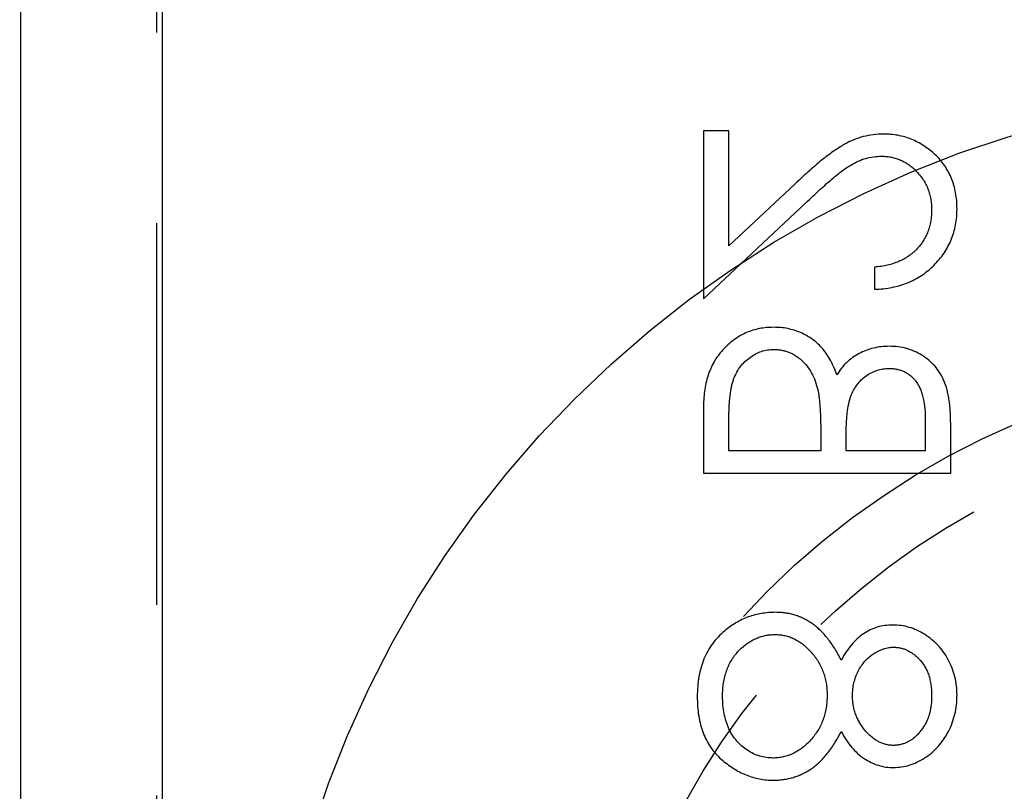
# Model space of a CAD drawing. Extents: x 2651 to 11825, y -3833 to 1075.
# Tile 277 of 656: x 4216 to 4229, y 324 to 334. Entities that reach past the tile are written whole.
import ezdxf

# ---------------------------------------------------------------- set-up
doc = ezdxf.new("R2010")
doc.units = 0
doc.header["$LTSCALE"] = 10
for name, pattern in [('CNSHID', [4, 3, -1]), ('DASHED', [0.75, 0.5, -0.25]), ('HIDDEN', [0.375, 0.25, -0.125])]:
    doc.linetypes.add(name, pattern=pattern)
doc.layers.get('0').update_dxf_attribs({"linetype": 'CONTINUOUS'})
doc.layers.get('Defpoints').update_dxf_attribs({"linetype": 'CONTINUOUS'})
for name, color, linetype in [('1', 7, 'CONTINUOUS'), ('COOL', 150, 'HIDDEN'), ('DIM', 3, 'CONTINUOUS'), ('HIDDEN', 6, 'HIDDEN'), ('WL1-HL', 4, 'CNSHID')]:
    doc.layers.add(name, color=color, linetype=linetype)
doc.styles.get("Standard").update_dxf_attribs({"font": 'romans.shx'})
doc.dimstyles.new('MM& INCH5', dxfattribs={"dimtxt": 5, "dimasz": 2.5, "dimexe": 1, "dimexo": 0.5, "dimtad": 0, "dimrnd": 1.38778e-17, "dimzin": 9, "dimdsep": 46, "dimtxsty": 'Standard', "dimblk": 'CLOSED', "dimcen": 0, "dimclrd": 3, "dimclre": 3, "dimclrt": 3, "dimazin": 2, "dimtfac": 0.75, "dimtofl": 0, "dimtmove": 0, "dimatfit": 3, "dimfxl": 0, "dimtolj": 1, "dimarcsym": 0})

# ---------------------------------------------------------------- blocks, each defined once
blk = doc.blocks.new('DSD')
at = {"layer": '1', "color": 6, "linetype": 'DASHED'}
blk.add_line((499.908, 459.883), (499.908, 509.019), dxfattribs=at)
at = {"layer": '1', "color": 252, "linetype": 'Continuous'}
for p, q in [((501.692, 464.145), (501.692, 508.531)), ((499.831, 508.003), (499.831, 464.659))]:
    blk.add_line(p, q, dxfattribs=at)
at = {"layer": '1', "color": 7, "linetype": 'Continuous'}
for p, q in [((489.501, 478.156), (489.501, 477.524)), ((492.74, 478.156), (489.501, 478.156)), ((492.74, 477.28), (492.74, 478.156)), ((489.834, 477.865), (490.872, 477.865)), ((489.834, 477.471), (489.834, 477.865)), ((490.872, 477.865), (490.872, 477.67)), ((491.204, 477.865), (492.408, 477.865)), ((491.204, 477.672), (491.204, 477.865)), ((492.408, 477.865), (492.408, 477.451)), ((492.74, 475.872), (491.4, 474.616)), ((492.74, 473.672), (492.74, 475.872)), ((490.498, 475.457), (490.498, 475.747)), ((491.543, 474.368), (492.408, 475.179)), ((492.408, 475.179), (492.408, 473.672)), ((492.408, 473.672), (492.74, 473.672))]:
    blk.add_line(p, q, dxfattribs=at)
at = {"layer": '1', "color": 110, "linetype": 'Continuous'}
blk.add_arc((488.973, 483.37), 24.354, 270, 351.2121, dxfattribs=at)
at = {"layer": '1', "color": 252, "linetype": 'Continuous'}
blk.add_arc((488.973, 483.37), 24.354, 270, 351.2121, dxfattribs=at)
at = {"layer": '1', "color": 7, "linetype": 'Continuous', "extrusion": (0, 0, -1)}
blk.add_arc((-488.973, 483.37), 25.908, 188.7879, 270, dxfattribs=at)
at = {"layer": '1', "color": 7, "linetype": 'Continuous'}
for points, knots in [([(491.823, 482.183), (491.801, 482.182), (491.756, 482.181), (491.689, 482.174), (491.625, 482.162), (491.562, 482.146), (491.501, 482.125), (491.441, 482.099), (491.384, 482.068), (491.327, 482.033), (491.273, 481.992), (491.22, 481.945), (491.169, 481.893), (491.119, 481.834), (491.07, 481.771), (491.024, 481.7), (490.978, 481.625), (490.95, 481.571), (490.936, 481.544)], [0, 0, 0, 0, 0.058854, 0.116315, 0.172675, 0.22878, 0.28458, 0.340257, 0.39663, 0.453507, 0.512318, 0.572648, 0.636022, 0.702363, 0.771483, 0.844184, 0.92007, 1, 1, 1, 1]), ([(492.823, 481.087), (492.822, 481.131), (492.82, 481.215), (492.806, 481.339), (492.781, 481.453), (492.747, 481.561), (492.704, 481.659), (492.649, 481.75), (492.586, 481.833), (492.512, 481.906), (492.434, 481.97), (492.352, 482.027), (492.269, 482.075), (492.184, 482.115), (492.096, 482.146), (492.007, 482.167), (491.916, 482.18), (491.854, 482.182), (491.823, 482.183)], [0, 0, 0, 0, 0.078556, 0.152863, 0.22356, 0.290375, 0.355403, 0.418291, 0.480389, 0.543073, 0.604924, 0.664398, 0.721943, 0.778375, 0.83383, 0.888861, 0.944089, 1, 1, 1, 1]), ([(490.249, 482.017), (490.215, 482.015), (490.146, 482.012), (490.042, 481.988), (489.941, 481.948), (489.842, 481.893), (489.748, 481.825), (489.665, 481.744), (489.591, 481.651), (489.53, 481.546), (489.479, 481.434), (489.445, 481.316), (489.422, 481.193), (489.42, 481.11), (489.418, 481.068)], [0, 0, 0, 0, 0.074058, 0.14887, 0.226668, 0.307735, 0.391157, 0.473929, 0.557928, 0.644989, 0.733364, 0.821092, 0.909287, 1, 1, 1, 1]), ([(490.936, 481.544), (490.915, 481.582), (490.876, 481.654), (490.803, 481.751), (490.724, 481.833), (490.637, 481.9), (490.546, 481.953), (490.45, 481.989), (490.351, 482.013), (490.283, 482.016), (490.249, 482.017)], [0, 0, 0, 0, 0.14586, 0.282426, 0.41085, 0.535029, 0.654701, 0.770133, 0.884556, 1, 1, 1, 1]), ([(491.121, 481.065), (491.121, 481.094), (491.122, 481.15), (491.133, 481.233), (491.149, 481.313), (491.173, 481.389), (491.203, 481.461), (491.24, 481.53), (491.284, 481.595), (491.334, 481.655), (491.388, 481.711), (491.444, 481.759), (491.503, 481.8), (491.565, 481.833), (491.628, 481.861), (491.695, 481.879), (491.763, 481.89), (491.81, 481.892), (491.833, 481.892)], [0, 0, 0, 0, 0.071269, 0.139812, 0.206497, 0.271535, 0.336082, 0.400528, 0.464984, 0.53005, 0.594423, 0.655583, 0.714849, 0.772115, 0.828999, 0.885122, 0.942079, 1, 1, 1, 1]), ([(491.833, 481.892), (491.862, 481.891), (491.92, 481.889), (492.005, 481.869), (492.088, 481.837), (492.167, 481.792), (492.241, 481.737), (492.305, 481.67), (492.363, 481.594), (492.409, 481.507), (492.446, 481.411), (492.471, 481.308), (492.488, 481.199), (492.49, 481.123), (492.491, 481.084)], [0, 0, 0, 0, 0.074898, 0.148596, 0.224471, 0.302323, 0.381919, 0.461149, 0.542417, 0.626716, 0.714597, 0.804903, 0.900127, 1, 1, 1, 1]), ([(489.751, 481.084), (489.751, 481.107), (489.752, 481.151), (489.759, 481.216), (489.771, 481.278), (489.786, 481.338), (489.808, 481.394), (489.833, 481.447), (489.864, 481.497), (489.899, 481.544), (489.937, 481.587), (489.976, 481.624), (490.018, 481.655), (490.062, 481.682), (490.108, 481.701), (490.155, 481.715), (490.204, 481.725), (490.237, 481.726), (490.254, 481.726)], [0, 0, 0, 0, 0.075243, 0.147209, 0.216447, 0.284025, 0.350655, 0.415031, 0.47963, 0.544652, 0.608044, 0.667828, 0.725114, 0.780992, 0.835527, 0.889438, 0.944072, 1, 1, 1, 1]), ([(490.254, 481.726), (490.271, 481.726), (490.304, 481.724), (490.354, 481.715), (490.402, 481.7), (490.449, 481.677), (490.495, 481.65), (490.539, 481.616), (490.583, 481.576), (490.624, 481.531), (490.663, 481.481), (490.696, 481.429), (490.724, 481.374), (490.748, 481.318), (490.766, 481.259), (490.779, 481.199), (490.787, 481.136), (490.788, 481.094), (490.789, 481.072)], [0, 0, 0, 0, 0.054564, 0.107826, 0.161924, 0.21751, 0.274498, 0.334815, 0.397555, 0.464755, 0.532901, 0.600097, 0.665354, 0.731084, 0.796883, 0.863292, 0.930831, 1, 1, 1, 1]), ([(489.418, 481.068), (489.42, 481.027), (489.422, 480.945), (489.444, 480.826), (489.481, 480.712), (489.531, 480.603), (489.592, 480.502), (489.667, 480.413), (489.75, 480.334), (489.844, 480.268), (489.942, 480.215), (490.046, 480.177), (490.151, 480.153), (490.223, 480.15), (490.259, 480.149)], [0, 0, 0, 0, 0.08941, 0.176306, 0.262626, 0.349446, 0.435498, 0.518928, 0.601355, 0.684256, 0.765807, 0.844877, 0.92228, 1, 1, 1, 1]), ([(490.248, 480.439), (490.232, 480.44), (490.202, 480.441), (490.156, 480.449), (490.112, 480.462), (490.069, 480.48), (490.027, 480.504), (489.985, 480.532), (489.945, 480.566), (489.906, 480.604), (489.87, 480.648), (489.837, 480.696), (489.81, 480.749), (489.788, 480.808), (489.772, 480.87), (489.759, 480.937), (489.752, 481.009), (489.751, 481.058), (489.751, 481.084)], [0, 0, 0, 0, 0.050902, 0.101034, 0.151084, 0.203062, 0.256248, 0.310847, 0.368769, 0.430015, 0.49252, 0.556049, 0.621996, 0.690192, 0.761385, 0.836356, 0.915487, 1, 1, 1, 1]), ([(490.789, 481.072), (490.788, 481.045), (490.786, 480.99), (490.771, 480.909), (490.748, 480.831), (490.716, 480.755), (490.675, 480.685), (490.627, 480.622), (490.572, 480.568), (490.51, 480.522), (490.445, 480.486), (490.38, 480.458), (490.314, 480.442), (490.269, 480.44), (490.248, 480.439)], [0, 0, 0, 0, 0.08969, 0.178494, 0.266838, 0.356558, 0.445334, 0.530806, 0.614076, 0.697707, 0.779142, 0.855354, 0.928557, 1, 1, 1, 1]), ([(491.803, 480.273), (491.78, 480.274), (491.737, 480.276), (491.672, 480.286), (491.61, 480.304), (491.549, 480.33), (491.491, 480.363), (491.434, 480.403), (491.379, 480.451), (491.327, 480.505), (491.279, 480.564), (491.237, 480.626), (491.201, 480.692), (491.172, 480.761), (491.149, 480.833), (491.133, 480.908), (491.122, 480.986), (491.121, 481.038), (491.121, 481.065)], [0, 0, 0, 0, 0.057339, 0.113063, 0.169181, 0.225775, 0.283826, 0.343454, 0.405907, 0.471392, 0.538003, 0.603064, 0.667602, 0.732225, 0.797005, 0.863048, 0.930357, 1, 1, 1, 1]), ([(492.491, 481.084), (492.49, 481.054), (492.489, 480.995), (492.479, 480.909), (492.463, 480.827), (492.44, 480.751), (492.412, 480.679), (492.376, 480.612), (492.335, 480.549), (492.286, 480.493), (492.233, 480.441), (492.178, 480.397), (492.121, 480.358), (492.061, 480.327), (492, 480.303), (491.936, 480.286), (491.87, 480.275), (491.825, 480.274), (491.803, 480.273)], [0, 0, 0, 0, 0.076559, 0.149161, 0.218827, 0.285567, 0.350313, 0.414125, 0.477179, 0.540368, 0.602202, 0.662034, 0.719934, 0.775907, 0.831115, 0.886667, 0.942552, 1, 1, 1, 1]), ([(492.467, 480.228), (492.496, 480.253), (492.552, 480.305), (492.625, 480.392), (492.687, 480.489), (492.737, 480.593), (492.775, 480.705), (492.803, 480.826), (492.819, 480.954), (492.822, 481.042), (492.823, 481.087)], [0, 0, 0, 0, 0.119283, 0.237093, 0.354796, 0.474576, 0.59746, 0.724926, 0.858883, 1, 1, 1, 1]), ([(490.259, 480.149), (490.294, 480.15), (490.363, 480.152), (490.463, 480.174), (490.558, 480.211), (490.646, 480.262), (490.728, 480.327), (490.804, 480.408), (490.875, 480.502), (490.915, 480.572), (490.936, 480.608)], [0, 0, 0, 0, 0.121904, 0.239413, 0.35541, 0.472091, 0.592859, 0.718703, 0.854892, 1, 1, 1, 1]), ([(490.936, 480.608), (490.95, 480.582), (490.977, 480.53), (491.02, 480.457), (491.066, 480.389), (491.112, 480.327), (491.16, 480.269), (491.21, 480.218), (491.26, 480.172), (491.313, 480.132), (491.367, 480.097), (491.423, 480.066), (491.481, 480.04), (491.541, 480.019), (491.602, 480.002), (491.665, 479.991), (491.73, 479.984), (491.774, 479.983), (491.797, 479.982)], [0, 0, 0, 0, 0.079525, 0.1551, 0.22722, 0.295911, 0.362056, 0.42552, 0.485813, 0.544495, 0.60146, 0.657841, 0.713974, 0.769468, 0.82613, 0.882885, 0.940701, 1, 1, 1, 1]), ([(491.797, 479.982), (491.828, 479.983), (491.89, 479.985), (491.981, 479.997), (492.069, 480.015), (492.155, 480.042), (492.238, 480.077), (492.317, 480.12), (492.395, 480.169), (492.443, 480.208), (492.467, 480.228)], [0, 0, 0, 0, 0.128158, 0.253673, 0.377325, 0.499385, 0.622918, 0.745839, 0.871395, 1, 1, 1, 1]), ([(490.872, 477.67), (490.871, 477.641), (490.871, 477.586), (490.868, 477.506), (490.863, 477.432), (490.857, 477.364), (490.848, 477.301), (490.837, 477.245), (490.825, 477.194), (490.805, 477.135), (490.775, 477.069), (490.73, 476.998), (490.675, 476.935), (490.612, 476.882), (490.543, 476.839), (490.468, 476.809), (490.39, 476.788), (490.337, 476.786), (490.31, 476.785)], [0, 0, 0, 0, 0.072301, 0.1397, 0.202289, 0.2606, 0.31319, 0.361739, 0.405706, 0.44554, 0.518832, 0.589778, 0.658867, 0.72843, 0.797283, 0.864815, 0.931364, 1, 1, 1, 1]), ([(491.242, 477.066), (491.239, 477.082), (491.232, 477.116), (491.225, 477.172), (491.218, 477.236), (491.213, 477.307), (491.208, 477.387), (491.206, 477.475), (491.204, 477.571), (491.204, 477.638), (491.204, 477.672)], [0, 0, 0, 0, 0.079306, 0.171953, 0.277057, 0.394731, 0.526177, 0.671345, 0.829285, 1, 1, 1, 1]), ([(489.501, 477.524), (489.502, 477.493), (489.502, 477.433), (489.507, 477.346), (489.513, 477.264), (489.524, 477.188), (489.537, 477.117), (489.552, 477.052), (489.571, 476.992), (489.6, 476.921), (489.644, 476.839), (489.709, 476.751), (489.788, 476.676), (489.877, 476.611), (489.975, 476.559), (490.08, 476.522), (490.19, 476.498), (490.266, 476.496), (490.304, 476.495)], [0, 0, 0, 0, 0.062594, 0.121323, 0.17668, 0.228365, 0.276868, 0.321879, 0.364099, 0.403356, 0.477968, 0.550535, 0.623584, 0.698175, 0.773354, 0.847281, 0.922818, 1, 1, 1, 1]), ([(490.31, 476.785), (490.292, 476.786), (490.257, 476.787), (490.205, 476.795), (490.157, 476.808), (490.111, 476.825), (490.069, 476.849), (490.029, 476.877), (489.993, 476.911), (489.959, 476.95), (489.93, 476.994), (489.903, 477.044), (489.882, 477.101), (489.864, 477.163), (489.851, 477.231), (489.84, 477.306), (489.835, 477.386), (489.834, 477.442), (489.834, 477.471)], [0, 0, 0, 0, 0.057003, 0.111818, 0.164402, 0.21587, 0.266841, 0.317479, 0.369902, 0.4234, 0.479718, 0.539241, 0.602431, 0.67103, 0.744485, 0.823454, 0.90874, 1, 1, 1, 1]), ([(492.408, 477.451), (492.407, 477.421), (492.407, 477.364), (492.405, 477.282), (492.399, 477.205), (492.391, 477.135), (492.383, 477.071), (492.371, 477.013), (492.358, 476.961), (492.337, 476.901), (492.305, 476.833), (492.257, 476.759), (492.199, 476.694), (492.132, 476.639), (492.06, 476.593), (491.983, 476.56), (491.903, 476.54), (491.848, 476.538), (491.821, 476.536)], [0, 0, 0, 0, 0.072502, 0.139739, 0.201795, 0.259822, 0.312206, 0.360773, 0.40454, 0.443698, 0.516841, 0.587874, 0.657965, 0.728969, 0.799308, 0.866636, 0.933116, 1, 1, 1, 1]), ([(491.821, 476.246), (491.852, 476.247), (491.915, 476.248), (492.006, 476.262), (492.093, 476.284), (492.177, 476.314), (492.257, 476.354), (492.334, 476.403), (492.406, 476.461), (492.475, 476.526), (492.537, 476.599), (492.592, 476.678), (492.637, 476.764), (492.675, 476.855), (492.704, 476.953), (492.725, 477.057), (492.738, 477.166), (492.739, 477.241), (492.74, 477.28)], [0, 0, 0, 0, 0.06116, 0.120335, 0.17818, 0.235235, 0.292683, 0.351186, 0.410457, 0.47172, 0.533761, 0.595739, 0.657888, 0.721295, 0.786823, 0.854686, 0.925478, 1, 1, 1, 1]), ([(491.821, 476.536), (491.804, 476.537), (491.77, 476.537), (491.72, 476.545), (491.671, 476.556), (491.625, 476.57), (491.58, 476.591), (491.537, 476.616), (491.495, 476.644), (491.442, 476.689), (491.381, 476.754), (491.321, 476.846), (491.273, 476.951), (491.253, 477.027), (491.242, 477.066)], [0, 0, 0, 0, 0.060287, 0.119602, 0.177503, 0.235143, 0.292133, 0.350871, 0.410098, 0.470732, 0.594829, 0.722579, 0.856691, 1, 1, 1, 1]), ([(490.304, 476.495), (490.34, 476.496), (490.41, 476.498), (490.513, 476.517), (490.611, 476.547), (490.703, 476.588), (490.788, 476.642), (490.867, 476.705), (490.935, 476.782), (490.973, 476.84), (490.993, 476.869)], [0, 0, 0, 0, 0.130569, 0.256581, 0.380552, 0.503623, 0.625739, 0.747549, 0.871766, 1, 1, 1, 1]), ([(490.993, 476.869), (491.007, 476.832), (491.034, 476.762), (491.082, 476.665), (491.134, 476.582), (491.191, 476.511), (491.252, 476.451), (491.318, 476.398), (491.391, 476.353), (491.469, 476.314), (491.552, 476.284), (491.638, 476.261), (491.728, 476.248), (491.79, 476.247), (491.821, 476.246)], [0, 0, 0, 0, 0.106057, 0.202914, 0.2903, 0.370223, 0.446384, 0.521397, 0.598291, 0.676142, 0.755529, 0.834887, 0.916646, 1, 1, 1, 1]), ([(490.498, 475.747), (490.459, 475.746), (490.384, 475.742), (490.273, 475.724), (490.168, 475.7), (490.068, 475.664), (489.973, 475.621), (489.883, 475.568), (489.799, 475.506), (489.721, 475.435), (489.65, 475.359), (489.588, 475.276), (489.536, 475.189), (489.492, 475.099), (489.46, 475.003), (489.435, 474.903), (489.421, 474.799), (489.419, 474.728), (489.418, 474.691)], [0, 0, 0, 0, 0.068791, 0.135103, 0.198979, 0.261904, 0.323495, 0.385195, 0.446969, 0.509765, 0.572251, 0.633405, 0.693251, 0.752583, 0.812579, 0.873275, 0.93555, 1, 1, 1, 1]), ([(489.751, 474.706), (489.751, 474.732), (489.753, 474.781), (489.762, 474.854), (489.777, 474.924), (489.799, 474.99), (489.826, 475.054), (489.86, 475.114), (489.9, 475.17), (489.946, 475.223), (489.998, 475.272), (490.055, 475.315), (490.116, 475.353), (490.183, 475.386), (490.255, 475.412), (490.331, 475.433), (490.413, 475.449), (490.469, 475.454), (490.498, 475.457)], [0, 0, 0, 0, 0.064439, 0.126547, 0.186887, 0.245878, 0.304041, 0.362191, 0.420976, 0.48066, 0.5406, 0.600689, 0.661936, 0.724443, 0.789038, 0.856314, 0.926352, 1, 1, 1, 1]), ([(489.418, 474.691), (489.419, 474.656), (489.421, 474.586), (489.435, 474.484), (489.457, 474.387), (489.488, 474.295), (489.529, 474.209), (489.579, 474.128), (489.636, 474.052), (489.704, 473.983), (489.777, 473.919), (489.854, 473.865), (489.934, 473.818), (490.017, 473.779), (490.103, 473.75), (490.193, 473.728), (490.286, 473.716), (490.349, 473.714), (490.381, 473.713)], [0, 0, 0, 0, 0.069475, 0.136517, 0.200789, 0.26383, 0.325735, 0.387291, 0.449509, 0.512968, 0.576275, 0.63758, 0.697903, 0.757172, 0.816599, 0.876653, 0.93729, 1, 1, 1, 1]), ([(490.407, 474.004), (490.385, 474.004), (490.341, 474.005), (490.278, 474.016), (490.216, 474.031), (490.156, 474.053), (490.1, 474.083), (490.045, 474.118), (489.993, 474.159), (489.944, 474.207), (489.899, 474.259), (489.859, 474.314), (489.825, 474.372), (489.798, 474.434), (489.777, 474.498), (489.762, 474.565), (489.752, 474.634), (489.751, 474.682), (489.751, 474.706)], [0, 0, 0, 0, 0.061965, 0.122122, 0.180988, 0.239933, 0.299906, 0.359989, 0.421776, 0.486576, 0.551535, 0.615018, 0.677259, 0.73973, 0.80305, 0.866495, 0.931973, 1, 1, 1, 1]), ([(491.4, 474.616), (491.368, 474.586), (491.306, 474.527), (491.217, 474.444), (491.134, 474.369), (491.057, 474.302), (490.987, 474.245), (490.923, 474.194), (490.865, 474.154), (490.798, 474.11), (490.716, 474.067), (490.615, 474.03), (490.512, 474.008), (490.442, 474.005), (490.407, 474.004)], [0, 0, 0, 0, 0.110803, 0.212829, 0.306101, 0.390647, 0.466924, 0.534481, 0.593587, 0.644557, 0.7362, 0.825024, 0.911986, 1, 1, 1, 1]), ([(490.381, 473.713), (490.426, 473.715), (490.516, 473.718), (490.647, 473.744), (490.774, 473.786), (490.877, 473.836), (490.959, 473.886), (491.027, 473.932), (491.101, 473.985), (491.179, 474.046), (491.263, 474.115), (491.352, 474.192), (491.446, 474.277), (491.51, 474.337), (491.543, 474.368)], [0, 0, 0, 0, 0.098702, 0.195672, 0.292422, 0.391343, 0.444462, 0.504229, 0.570352, 0.642546, 0.722288, 0.807921, 0.90047, 1, 1, 1, 1])]:
    blk.add_open_spline(points, degree=3, knots=knots, dxfattribs=at)
blk = doc.blocks.new('*D177')
at = {"layer": 'Defpoints', "color": 0}
for p in [(4171.684, 387.642), (4446.684, 319.642), (4473.321, 319.642)]:
    blk.add_point(p, dxfattribs=at)
at = {"layer": 'DIM', "color": 3, "lineweight": -2}
blk.add_line((4447.184, 319.642), (4473.321, 319.642), dxfattribs=at)
at = {"layer": 'DIM', "color": 3, "insert": (4494.184, 319.642), "char_height": 5, "attachment_point": 5}
blk.add_mtext('\\A1;68 [2.677]', dxfattribs=at)
blk = doc.blocks.new('_Closed')
at = {"color": 0, "linetype": 'ByBlock', "lineweight": -2}
for p, q in [((-1, 0.1667), (0, 0)), ((-1, 0.1667), (-1, -0.1667)), ((0, 0), (-1, -0.1667)), ((0, 0), (-1, 0))]:
    blk.add_line(p, q, dxfattribs=at)
blk = doc.blocks.new('*D178')
at = {"layer": 'Defpoints', "color": 0}
for p in [(4171.684, 387.642), (4446.684, 255.642), (4473.321, 255.642)]:
    blk.add_point(p, dxfattribs=at)
at = {"layer": 'DIM', "color": 3, "lineweight": -2}
blk.add_line((4447.184, 255.642), (4473.321, 255.642), dxfattribs=at)
at = {"layer": 'DIM', "color": 3, "insert": (4496.327, 255.642), "char_height": 5, "attachment_point": 5}
blk.add_mtext('\\A1;132 [5.197]', dxfattribs=at)
blk = doc.blocks.new('*D179')
at = {"layer": 'Defpoints', "color": 0}
for p in [(4171.684, 387.642), (4473.321, 263.642), (4381.212, 262.642)]:
    blk.add_point(p, dxfattribs=at)
at = {"layer": 'DIM', "color": 3, "lineweight": -2}
for p, q in [((4463.321, 262.642), (4468.321, 263.642)), ((4468.321, 263.642), (4473.321, 263.642)), ((4381.712, 262.642), (4463.321, 262.642))]:
    blk.add_line(p, q, dxfattribs=at)
at = {"layer": 'DIM', "color": 3, "insert": (4496.327, 263.642), "char_height": 5, "attachment_point": 5}
blk.add_mtext('\\A1;125 [4.921]', dxfattribs=at)
blk = doc.blocks.new('*D180')
at = {"layer": 'Defpoints', "color": 0}
for p in [(4171.684, 387.642), (4446.684, 212.642), (4473.321, 212.642)]:
    blk.add_point(p, dxfattribs=at)
at = {"layer": 'DIM', "color": 3, "lineweight": -2}
blk.add_line((4447.184, 212.642), (4473.321, 212.642), dxfattribs=at)
at = {"layer": 'DIM', "color": 3, "insert": (4493.946, 212.642), "char_height": 5, "attachment_point": 5}
blk.add_mtext('\\A1;175 [6.89]', dxfattribs=at)
blk = doc.blocks.new('*D181')
at = {"layer": 'Defpoints', "color": 0}
for p in [(4171.684, 387.642), (4446.684, 182.642), (4473.321, 182.642)]:
    blk.add_point(p, dxfattribs=at)
at = {"layer": 'DIM', "color": 3, "lineweight": -2}
blk.add_line((4447.184, 182.642), (4473.321, 182.642), dxfattribs=at)
at = {"layer": 'DIM', "color": 3, "insert": (4496.684, 182.642), "char_height": 5, "attachment_point": 5}
blk.add_mtext('\\A1;205 [8.071]', dxfattribs=at)
blk = doc.blocks.new('*D182')
at = {"layer": 'Defpoints', "color": 0}
for p in [(4171.684, 387.642), (4446.684, 162.642), (4473.321, 162.642)]:
    blk.add_point(p, dxfattribs=at)
at = {"layer": 'DIM', "color": 3, "lineweight": -2}
blk.add_line((4447.184, 162.642), (4473.321, 162.642), dxfattribs=at)
at = {"layer": 'DIM', "color": 3, "insert": (4496.684, 162.642), "char_height": 5, "attachment_point": 5}
blk.add_mtext('\\A1;225 [8.858]', dxfattribs=at)
blk = doc.blocks.new('*D183')
at = {"layer": 'Defpoints', "color": 0}
for p in [(4171.684, 387.642), (4446.684, 119.642), (4473.321, 119.642)]:
    blk.add_point(p, dxfattribs=at)
at = {"layer": 'DIM', "color": 3, "lineweight": -2}
blk.add_line((4447.184, 119.642), (4473.321, 119.642), dxfattribs=at)
at = {"layer": 'DIM', "color": 3, "insert": (4499.065, 119.642), "char_height": 5, "attachment_point": 5}
blk.add_mtext('\\A1;268 [10.551]', dxfattribs=at)
blk = doc.blocks.new('*D184')
at = {"layer": 'Defpoints', "color": 0}
for p in [(4171.684, 387.642), (4446.684, 12.642), (4473.321, 12.642)]:
    blk.add_point(p, dxfattribs=at)
at = {"layer": 'DIM', "color": 3, "lineweight": -2}
blk.add_line((4447.184, 12.642), (4473.321, 12.642), dxfattribs=at)
at = {"layer": 'DIM', "color": 3, "insert": (4499.065, 12.642), "char_height": 5, "attachment_point": 5}
blk.add_mtext('\\A1;375 [14.764]', dxfattribs=at)
blk = doc.blocks.new('*D185')
at = {"layer": 'Defpoints', "color": 0}
for p in [(4171.684, 387.642), (4446.684, 55.642), (4473.321, 55.642)]:
    blk.add_point(p, dxfattribs=at)
at = {"layer": 'DIM', "color": 3, "lineweight": -2}
blk.add_line((4447.184, 55.642), (4473.321, 55.642), dxfattribs=at)
at = {"layer": 'DIM', "color": 3, "insert": (4499.065, 55.642), "char_height": 5, "attachment_point": 5}
blk.add_mtext('\\A1;332 [13.071]', dxfattribs=at)
blk = doc.blocks.new('*D186')
at = {"layer": 'Defpoints', "color": 0}
for p in [(4171.684, 387.642), (4381.212, -22.358), (4473.321, -22.358)]:
    blk.add_point(p, dxfattribs=at)
at = {"layer": 'DIM', "color": 3, "lineweight": -2}
blk.add_line((4381.712, -22.358), (4473.321, -22.358), dxfattribs=at)
at = {"layer": 'DIM', "color": 3, "insert": (4499.065, -22.358), "char_height": 5, "attachment_point": 5}
blk.add_mtext('\\A1;410 [16.142]', dxfattribs=at)
blk = doc.blocks.new('*D187')
at = {"layer": 'Defpoints', "color": 0}
for p in [(4171.684, 387.642), (4274.104, -57.358), (4473.321, -57.358)]:
    blk.add_point(p, dxfattribs=at)
at = {"layer": 'DIM', "color": 3, "lineweight": -2}
blk.add_line((4274.604, -57.358), (4473.321, -57.358), dxfattribs=at)
at = {"layer": 'DIM', "color": 3, "insert": (4496.684, -57.358), "char_height": 5, "attachment_point": 5}
blk.add_mtext('\\A1;445 [17.52]', dxfattribs=at)
blk = doc.blocks.new('*D188')
at = {"layer": 'Defpoints', "color": 0}
for p in [(4171.684, 387.642), (4271.924, -104.358), (4473.321, -104.358)]:
    blk.add_point(p, dxfattribs=at)
at = {"layer": 'DIM', "color": 3, "lineweight": -2}
blk.add_line((4272.424, -104.358), (4473.321, -104.358), dxfattribs=at)
at = {"layer": 'DIM', "color": 3, "insert": (4496.684, -104.358), "char_height": 5, "attachment_point": 5}
blk.add_mtext('\\A1;492 [19.37]', dxfattribs=at)
blk = doc.blocks.new('*D189')
at = {"layer": 'Defpoints', "color": 0}
for p in [(4171.684, 387.642), (4285.884, -124.358), (4473.321, -124.358)]:
    blk.add_point(p, dxfattribs=at)
at = {"layer": 'DIM', "color": 3, "lineweight": -2}
blk.add_line((4286.384, -124.358), (4473.321, -124.358), dxfattribs=at)
at = {"layer": 'DIM', "color": 3, "insert": (4499.065, -124.358), "char_height": 5, "attachment_point": 5}
blk.add_mtext('\\A1;512 [20.157]', dxfattribs=at)
blk = doc.blocks.new('*D193')
at = {"layer": 'Defpoints', "color": 0}
for p in [(4171.684, 387.642), (4401.864, -82.358), (4473.321, -82.358)]:
    blk.add_point(p, dxfattribs=at)
at = {"layer": 'DIM', "color": 3, "lineweight": -2}
blk.add_line((4402.364, -82.358), (4473.321, -82.358), dxfattribs=at)
at = {"layer": 'DIM', "color": 3, "insert": (4499.065, -82.358), "char_height": 5, "attachment_point": 5}
blk.add_mtext('\\A1;470 [18.504]', dxfattribs=at)
blk = doc.blocks.new('*D199')
at = {"layer": 'Defpoints', "color": 0}
for p in [(4171.684, 387.642), (4256.684, -119.598), (4256.684, -149.953)]:
    blk.add_point(p, dxfattribs=at)
at = {"layer": 'DIM', "color": 3, "lineweight": -2}
blk.add_line((4256.684, -120.098), (4256.684, -149.953), dxfattribs=at)
at = {"layer": 'DIM', "color": 3, "insert": (4256.684, -170.935), "char_height": 5, "attachment_point": 5, "rotation": 90}
blk.add_mtext('\\A1;85 [3.346]', dxfattribs=at)
blk = doc.blocks.new('*D200')
at = {"layer": 'Defpoints', "color": 0}
for p in [(4171.684, 387.642), (4278.684, -131.558), (4278.684, -149.953)]:
    blk.add_point(p, dxfattribs=at)
at = {"layer": 'DIM', "color": 3, "lineweight": -2}
blk.add_line((4278.684, -132.058), (4278.684, -149.953), dxfattribs=at)
at = {"layer": 'DIM', "color": 3, "insert": (4278.684, -172.959), "char_height": 5, "attachment_point": 5, "rotation": 90}
blk.add_mtext('\\A1;107 [4.213]', dxfattribs=at)
blk = doc.blocks.new('*D201')
at = {"layer": 'Defpoints', "color": 0}
for p in [(4171.684, 387.642), (4296.684, -137.358), (4296.684, -149.953)]:
    blk.add_point(p, dxfattribs=at)
at = {"layer": 'DIM', "color": 3, "lineweight": -2}
blk.add_line((4296.684, -137.858), (4296.684, -149.953), dxfattribs=at)
at = {"layer": 'DIM', "color": 3, "insert": (4296.684, -172.959), "char_height": 5, "attachment_point": 5, "rotation": 90}
blk.add_mtext('\\A1;125 [4.921]', dxfattribs=at)
blk = doc.blocks.new('*D202')
at = {"layer": 'Defpoints', "color": 0}
for p in [(4171.684, 387.642), (4246.684, -84.778), (4246.684, -149.953)]:
    blk.add_point(p, dxfattribs=at)
at = {"layer": 'DIM', "color": 3, "lineweight": -2}
blk.add_line((4246.684, -85.278), (4246.684, -149.953), dxfattribs=at)
at = {"layer": 'DIM', "color": 3, "insert": (4246.684, -170.935), "char_height": 5, "attachment_point": 5, "rotation": 90}
blk.add_mtext('\\A1;75 [2.953]', dxfattribs=at)
blk = doc.blocks.new('*D203')
at = {"layer": 'Defpoints', "color": 0}
for p in [(4171.684, 387.642), (4368.684, -115.538), (4368.684, -149.953)]:
    blk.add_point(p, dxfattribs=at)
at = {"layer": 'DIM', "color": 3, "lineweight": -2}
blk.add_line((4368.684, -116.038), (4368.684, -149.953), dxfattribs=at)
at = {"layer": 'DIM', "color": 3, "insert": (4368.684, -172.959), "char_height": 5, "attachment_point": 5, "rotation": 90}
blk.add_mtext('\\A1;197 [7.756]', dxfattribs=at)
blk = doc.blocks.new('*U10', base_point=(1624.618, 1808.955))
blk.add_circle((1624.618, 1808.955), 5.5)
blk = doc.blocks.new('117')
at = {"layer": 'WL1-HL'}
for radius in [13.87, 10.3]:
    blk.add_circle((254.95, 1693.104), radius, dxfattribs=at)
blk = doc.blocks.new('A$C257357D5')
at = {"layer": 'COOL'}
blk.add_circle((61, 32), 9.5, dxfattribs=at)
blk.add_blockref('117', (-193.95, -1661.104), dxfattribs=at)

msp = doc.modelspace()

# ---------------------------------------------------------------- block references
at = {"layer": 'DIM', "rotation": 180}
msp.add_blockref('DSD', (4717.309, 806.636), dxfattribs=at)
at = {"layer": 'DIM'}
msp.add_blockref('A$C257357D5', (4171.684, 287.642), dxfattribs=at)
at = {"layer": 'HIDDEN', "xscale": -1}
msp.add_blockref('*U10', (4231.684, 339.642), dxfattribs=at)

# ---------------------------------------------------------------- dimensions: what is measured, and where the dimension line sits
at = {"layer": 'DIM'}
for feature_location, offset, dtype, picture, middle in [((4446.684, 319.642), (26.637, 0), 0, '*D177', (4494.184, 319.642)), ((4446.684, 255.642), (26.637, 0), 0, '*D178', (4496.327, 255.642)), ((4381.212, 262.642), (92.109, 1), 0, '*D179', (4496.327, 263.642)), ((4446.684, 212.642), (26.637, 0), 0, '*D180', (4493.946, 212.642)), ((4446.684, 182.642), (26.637, 0), 0, '*D181', (4496.684, 182.642)), ((4446.684, 162.642), (26.637, 0), 0, '*D182', (4496.684, 162.642)), ((4446.684, 119.642), (26.637, 0), 0, '*D183', (4499.065, 119.642)), ((4446.684, 12.642), (26.637, 0), 0, '*D184', (4499.065, 12.642)), ((4446.684, 55.642), (26.637, 0), 0, '*D185', (4499.065, 55.642)), ((4381.212, -22.358), (92.109, 0), 0, '*D186', (4499.065, -22.358)), ((4274.104, -57.358), (199.217, 0), 0, '*D187', (4496.684, -57.358)), ((4271.924, -104.358), (201.397, 0), 0, '*D188', (4496.684, -104.358)), ((4285.884, -124.358), (187.437, 0), 0, '*D189', (4499.065, -124.358)), ((4401.864, -82.358), (71.457, 0), 0, '*D193', (4499.065, -82.358)), ((4256.684, -119.598), (0, -30.355), 1, '*D199', (4256.684, -170.935)), ((4278.684, -131.558), (0, -18.395), 1, '*D200', (4278.684, -172.959)), ((4296.684, -137.358), (0, -12.595), 1, '*D201', (4296.684, -172.959)), ((4246.684, -84.778), (0, -65.175), 1, '*D202', (4246.684, -170.935)), ((4368.684, -115.538), (0, -34.415), 1, '*D203', (4368.684, -172.959))]:
    dim = msp.add_ordinate_dim(feature_location=feature_location, offset=offset, dtype=dtype, origin=(4171.684, 387.642), dimstyle='MM& INCH5', dxfattribs=at)
    dim.commit()
    dim.dimension.update_dxf_attribs({"geometry": picture, "text_midpoint": middle})

doc.saveas('drawing.dxf')
